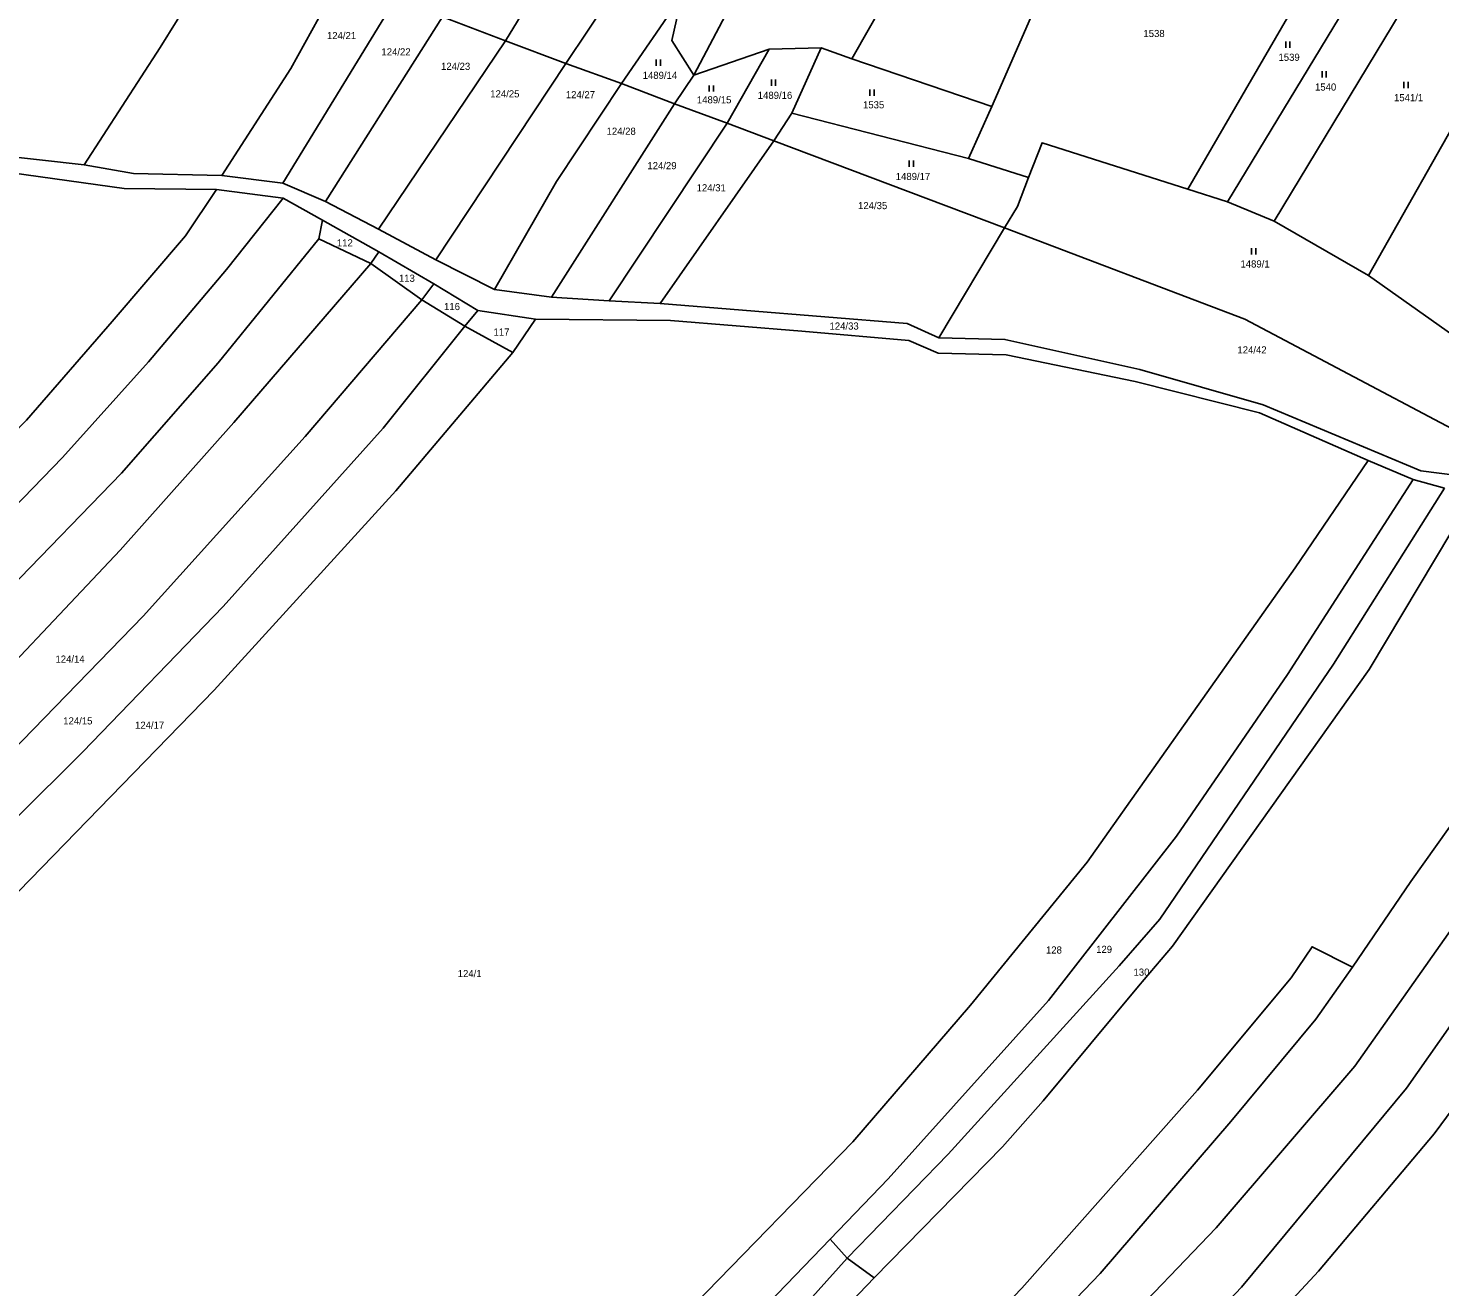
# Model space of a CAD drawing. Extents: x -680203 to -673936, y -1102717 to -1093650.
# Drawn here: x -676284.4 to -675948.1, y -1101283.6 to -1100983.9 of the extents above; entities that cross this region are included whole.
import ezdxf

# ---------------------------------------------------------------- set-up
doc = ezdxf.new("R2010")
doc.units = 0
for name, color, linetype in [('SOxxxxxx_Koleje_hlavní_body_Popis10', 7, 'Continuous'), ('SOxxxxxx_Osa_bod_P', 7, 'Continuous'), ('x_prac', 7, 'Continuous')]:
    doc.layers.add(name, color=color, linetype=linetype)

msp = doc.modelspace()

# ---------------------------------------------------------------- linework, layer by layer
at = {"layer": 'SOxxxxxx_Koleje_hlavní_body_Popis10'}
for p, q in [((-675984.83, -1100988.53), (-675984.83, -1100987.03)), ((-675983.83, -1100988.53), (-675983.83, -1100987.03)), ((-676134.76, -1100992.83), (-676134.76, -1100991.33)), ((-676133.76, -1100992.83), (-676133.76, -1100991.33)), ((-676107.35, -1100997.59), (-676107.35, -1100996.09)), ((-676106.35, -1100997.59), (-676106.35, -1100996.09)), ((-675976.18, -1100995.61), (-675976.18, -1100994.11)), ((-675975.18, -1100995.61), (-675975.18, -1100994.11)), ((-675956.69, -1100998.15), (-675956.69, -1100996.65)), ((-675955.69, -1100998.15), (-675955.69, -1100996.65)), ((-676122.13, -1100998.99), (-676122.13, -1100997.49)), ((-676121.13, -1100998.99), (-676121.13, -1100997.49)), ((-676083.89, -1101000.01), (-676083.89, -1100998.51)), ((-676082.89, -1101000.01), (-676082.89, -1100998.51)), ((-676074.53, -1101016.87), (-676074.53, -1101015.37)), ((-676073.53, -1101016.87), (-676073.53, -1101015.37)), ((-675992.98, -1101037.75), (-675992.98, -1101036.25)), ((-675991.98, -1101037.75), (-675991.98, -1101036.25))]:
    msp.add_line(p, q, dxfattribs=at)
at = {"layer": 'x_prac'}
for p, q in [((-676093.22, -1100933.28), (-676125.8, -1100995.03)), ((-676088.18, -1100991.17), (-676059.27, -1100940.22)), ((-676054.8, -1101002.54), (-676031.34, -1100948.61)), ((-676170.7, -1100986.87), (-676156.56, -1100963.46)), ((-676008.13, -1101022.18), (-675974.49, -1100964.23)), ((-675998.68, -1101025.2), (-675963.68, -1100967.51)), ((-676156.34, -1100992.26), (-676142.27, -1100971.25)), ((-675987.6, -1101029.82), (-675952.65, -1100971.99)), ((-676143.08, -1100997.08), (-676128.66, -1100976.15)), ((-676223.7, -1101020.81), (-676197, -1100977.18)), ((-676213.54, -1101025.17), (-676185.7, -1100981.14)), ((-676170.7, -1100986.87), (-676185.7, -1100981.14)), ((-675965.12, -1101042.79), (-675931.2, -1100982.71)), ((-676200.89, -1101031.71), (-676170.7, -1100986.87)), ((-676156.34, -1100992.26), (-676170.7, -1100986.87)), ((-676107.9, -1100988.85), (-676125.8, -1100995.03)), ((-676117.88, -1101006.51), (-676107.9, -1100988.85)), ((-676095.51, -1100988.57), (-676107.9, -1100988.85)), ((-676102.44, -1101004.1), (-676095.51, -1100988.57)), ((-676088.18, -1100991.17), (-676095.51, -1100988.57)), ((-676187.31, -1101039.07), (-676156.34, -1100992.26)), ((-676143.08, -1100997.08), (-676156.34, -1100992.26)), ((-676054.8, -1101002.54), (-676088.18, -1100991.17)), ((-676130.44, -1101001.91), (-676125.8, -1100995.03)), ((-676130.44, -1101001.91), (-676143.08, -1100997.08)), ((-676159.71, -1101047.94), (-676130.44, -1101001.91)), ((-676117.88, -1101006.51), (-676130.44, -1101001.91)), ((-676060.36, -1101014.88), (-676054.8, -1101002.54)), ((-676145.99, -1101048.83), (-676117.88, -1101006.51)), ((-676106.8, -1101010.73), (-676117.88, -1101006.51)), ((-676106.8, -1101010.73), (-676102.44, -1101004.1)), ((-676060.36, -1101014.88), (-676102.44, -1101004.1)), ((-676133.86, -1101049.43), (-676106.8, -1101010.73)), ((-676051.8, -1101031.4), (-676106.8, -1101010.73)), ((-676046.07, -1101019.43), (-676060.36, -1101014.88)), ((-676238.21, -1101018.93), (-676223.7, -1101020.81)), ((-676223.64, -1101024.34), (-676239.48, -1101022.29)), ((-676223.7, -1101020.81), (-676213.54, -1101025.17)), ((-675998.68, -1101025.2), (-676008.13, -1101022.18)), ((-676214.23, -1101029.6), (-676223.64, -1101024.34)), ((-676213.54, -1101025.17), (-676200.89, -1101031.71)), ((-675987.6, -1101029.82), (-675998.68, -1101025.2)), ((-676214.23, -1101029.6), (-676215.12, -1101034.04)), ((-676200.86, -1101037.18), (-676214.23, -1101029.6)), ((-675965.12, -1101042.79), (-675987.6, -1101029.82)), ((-676200.89, -1101031.71), (-676187.31, -1101039.07)), ((-676067.47, -1101057.63), (-676051.8, -1101031.4)), ((-676202.78, -1101039.95), (-676215.12, -1101034.04)), ((-676202.78, -1101039.95), (-676200.86, -1101037.18)), ((-676187.77, -1101044.73), (-676200.86, -1101037.18)), ((-676202.78, -1101039.95), (-676190.59, -1101048.54)), ((-676187.31, -1101039.07), (-676173.33, -1101046.09)), ((-675945.04, -1101057.01), (-675965.12, -1101042.79)), ((-676190.59, -1101048.54), (-676187.77, -1101044.73)), ((-676177.28, -1101051.14), (-676187.77, -1101044.73)), ((-676173.33, -1101046.09), (-676159.71, -1101047.94)), ((-676190.59, -1101048.54), (-676180.4, -1101054.88)), ((-676159.71, -1101047.94), (-676145.99, -1101048.83)), ((-676145.99, -1101048.83), (-676133.86, -1101049.43)), ((-676180.4, -1101054.88), (-676177.28, -1101051.14)), ((-676163.53, -1101053.19), (-676177.28, -1101051.14)), ((-676163.53, -1101053.19), (-676168.97, -1101061.1)), ((-676180.4, -1101054.88), (-676168.97, -1101061.1)), ((-675965.2, -1101086.82), (-675954.5, -1101091.39)), ((-675954.5, -1101091.39), (-675947.03, -1101093.39)), ((-676093.34, -1101272.26), (-676089.28, -1101276.79)), ((-676089.28, -1101276.79), (-676082.86, -1101281.53))]:
    msp.add_line(p, q, dxfattribs=at)
for points in [[(-676271.06, -1101016.39), (-676252.97, -1100988.45), (-676236.77, -1100962.32)], [(-676238.21, -1101018.93), (-676221.78, -1100993.44), (-676210.17, -1100972.32)], [(-676125.8, -1100995.03), (-676131.09, -1100986.82), (-676128.66, -1100976.15)], [(-676173.33, -1101046.09), (-676158.54, -1101020.43), (-676143.08, -1100997.08)], [(-676328.7, -1101011.93), (-676303.71, -1101012.8), (-676271.06, -1101016.39)], [(-676008.13, -1101022.18), (-676042.88, -1101011.15), (-676046.07, -1101019.43)], [(-676239.48, -1101022.29), (-676261.47, -1101022.02), (-676302.01, -1101016.39)], [(-676271.06, -1101016.39), (-676259.25, -1101018.5), (-676238.21, -1101018.93)], [(-676046.07, -1101019.43), (-676048.69, -1101026.37), (-676051.8, -1101031.4)], [(-676332.42, -1101125.82), (-676284.74, -1101077.21), (-676264.33, -1101053.77), (-676246.88, -1101033.34), (-676239.48, -1101022.29)], [(-676223.64, -1101024.34), (-676237.16, -1101041.38), (-676255.72, -1101063.38), (-676276.19, -1101086.16), (-676323.16, -1101134.58)], [(-676051.8, -1101031.4), (-675994.54, -1101053.14), (-675921.95, -1101091.58)], [(-676215.12, -1101034.04), (-676239.09, -1101063.6), (-676262.14, -1101089.85), (-676288.73, -1101117.36), (-676331.9, -1101160.2), (-676352.83, -1101182.51), (-676372.44, -1101201.89)], [(-676363.82, -1101213.4), (-676336.39, -1101184.37), (-676303.43, -1101151.52), (-676262.49, -1101108.23), (-676235.41, -1101077.8), (-676202.78, -1101039.95)], [(-676363.41, -1101231.8), (-676321.72, -1101190.55), (-676290.94, -1101158.92), (-676257.02, -1101123.89), (-676218.4, -1101081.14), (-676190.59, -1101048.54)], [(-676067.47, -1101057.63), (-676075.04, -1101054.25), (-676133.86, -1101049.43)], [(-675965.2, -1101086.82), (-675991.05, -1101075.5), (-676020.72, -1101068.04), (-676051.44, -1101061.7), (-676067.65, -1101061.31), (-676074.62, -1101058.27), (-676100.06, -1101056), (-676131.39, -1101053.51), (-676163.53, -1101053.19)], [(-676355.86, -1101241.19), (-676303.56, -1101188.2), (-676271.35, -1101156.21), (-676237.94, -1101121.63), (-676199.79, -1101079.15), (-676180.4, -1101054.88)], [(-675921.95, -1101091.58), (-675933.94, -1101091.72), (-675952.68, -1101089.31), (-675990.21, -1101073.55), (-676019.62, -1101065.18), (-676051.73, -1101058.02), (-676067.47, -1101057.63)], [(-676168.97, -1101061.1), (-676196.78, -1101094.04), (-676240.05, -1101141.57), (-676308.56, -1101211.96), (-676348.88, -1101249.89)], [(-676283.76, -1101442.09), (-676268.78, -1101430.05), (-676236.24, -1101399.36), (-676177.73, -1101339.95), (-676125.69, -1101287.83), (-676087.97, -1101249.07), (-676059.88, -1101216.55), (-676032.1, -1101182.52), (-675982.61, -1101112.4), (-675965.2, -1101086.82)], [(-676093.34, -1101272.26), (-676079.54, -1101257.92), (-676041.36, -1101215.47), (-676010.82, -1101176.32), (-675984.44, -1101137.83), (-675954.5, -1101091.39)], [(-676089.28, -1101276.79), (-676065.21, -1101252.02), (-676024.54, -1101207.23), (-676014.8, -1101196.04), (-675973.49, -1101135.33), (-675947.03, -1101093.39)], [(-675941.35, -1101097.2), (-675964.97, -1101136.58), (-676011.79, -1101202.47), (-676019.93, -1101212.01), (-676042.61, -1101239.31), (-676052.31, -1101250.27), (-676082.86, -1101281.53)], [(-675968.95, -1101207.48), (-675955.07, -1101187.11), (-675928.18, -1101149.39), (-675913.02, -1101123.79), (-675901.81, -1101101.93)], [(-676049.16, -1101319.44), (-676001.37, -1101269.6), (-675968.37, -1101231.06), (-675942.76, -1101194.73)], [(-676104.38, -1101393.69), (-676081.99, -1101372.18), (-676055.21, -1101347.12), (-676040.16, -1101331.01), (-675995.38, -1101283.7), (-675956.05, -1101236.36), (-675931.93, -1101201.98)], [(-676122.29, -1101360.29), (-676091.81, -1101330), (-676047.72, -1101283.97), (-676005.88, -1101236.84), (-675983.53, -1101210.04), (-675978.57, -1101202.63), (-675968.95, -1101207.48)], [(-675921, -1101206.93), (-675926.63, -1101216.31), (-675949.5, -1101247.2), (-675977.02, -1101279.94), (-676016.61, -1101322.59), (-676073.4, -1101379.85), (-676095.54, -1101401.83)], [(-675968.95, -1101207.48), (-675977.63, -1101219.92), (-675997.89, -1101244.29), (-676029, -1101280.48), (-676059.3, -1101312)], [(-676279.9, -1101455.2), (-676253.85, -1101434.14), (-676194.91, -1101373.57), (-676114.26, -1101293.98), (-676093.34, -1101272.26)], [(-676277.63, -1101461.85), (-676268.1, -1101456.23), (-676238.2, -1101427.7), (-676198.82, -1101387.77), (-676110.04, -1101299.93), (-676089.28, -1101276.79)], [(-676082.86, -1101281.53), (-676108.39, -1101308.1), (-676144.53, -1101342.45), (-676235.54, -1101434.12), (-676260.32, -1101456.75), (-676273.72, -1101468.8)]]:
    msp.add_lwpolyline(points, dxfattribs=at)

# ---------------------------------------------------------------- texts
at = {"layer": 'SOxxxxxx_Osa_bod_P'}
for s, p in [('124/21', (-676213.21, -1100986.49)), ('1538', (-676018.73, -1100985.99)), ('124/22', (-676200.23, -1100990.36)), ('1539', (-675986.56, -1100991.66)), ('124/23', (-676186.03, -1100993.81)), ('1489/14', (-676138, -1100995.96)), ('1540', (-675977.86, -1100998.74)), ('124/25', (-676174.31, -1101000.36)), ('124/27', (-676156.31, -1101000.56)), ('1489/15', (-676125.09, -1101001.78)), ('1489/16', (-676110.59, -1101000.72)), ('1541/1', (-675959.04, -1101001.27)), ('1535', (-676085.52, -1101002.98)), ('124/28', (-676146.6, -1101009.27)), ('124/29', (-676136.88, -1101017.47)), ('1489/17', (-676077.72, -1101020.04)), ('124/31', (-676125.15, -1101022.74)), ('124/35', (-676086.7, -1101026.98)), ('112', (-676210.84, -1101035.85)), ('1489/1', (-675995.62, -1101040.88)), ('113', (-676196.06, -1101044.28)), ('116', (-676185.31, -1101051.02)), ('124/33', (-676093.5, -1101055.67)), ('117', (-676173.54, -1101057.1)), ('124/42', (-675996.34, -1101061.34)), ('124/14', (-676277.87, -1101134.99)), ('124/15', (-676276.02, -1101149.7)), ('124/17', (-676258.92, -1101150.73)), ('128', (-676041.94, -1101204.27)), ('129', (-676029.99, -1101204.12)), ('124/1', (-676182.06, -1101209.89)), ('130', (-676021.09, -1101209.54))]:
    msp.add_text(s, height=1.7, dxfattribs=at).set_placement(p)

doc.saveas('drawing.dxf')
